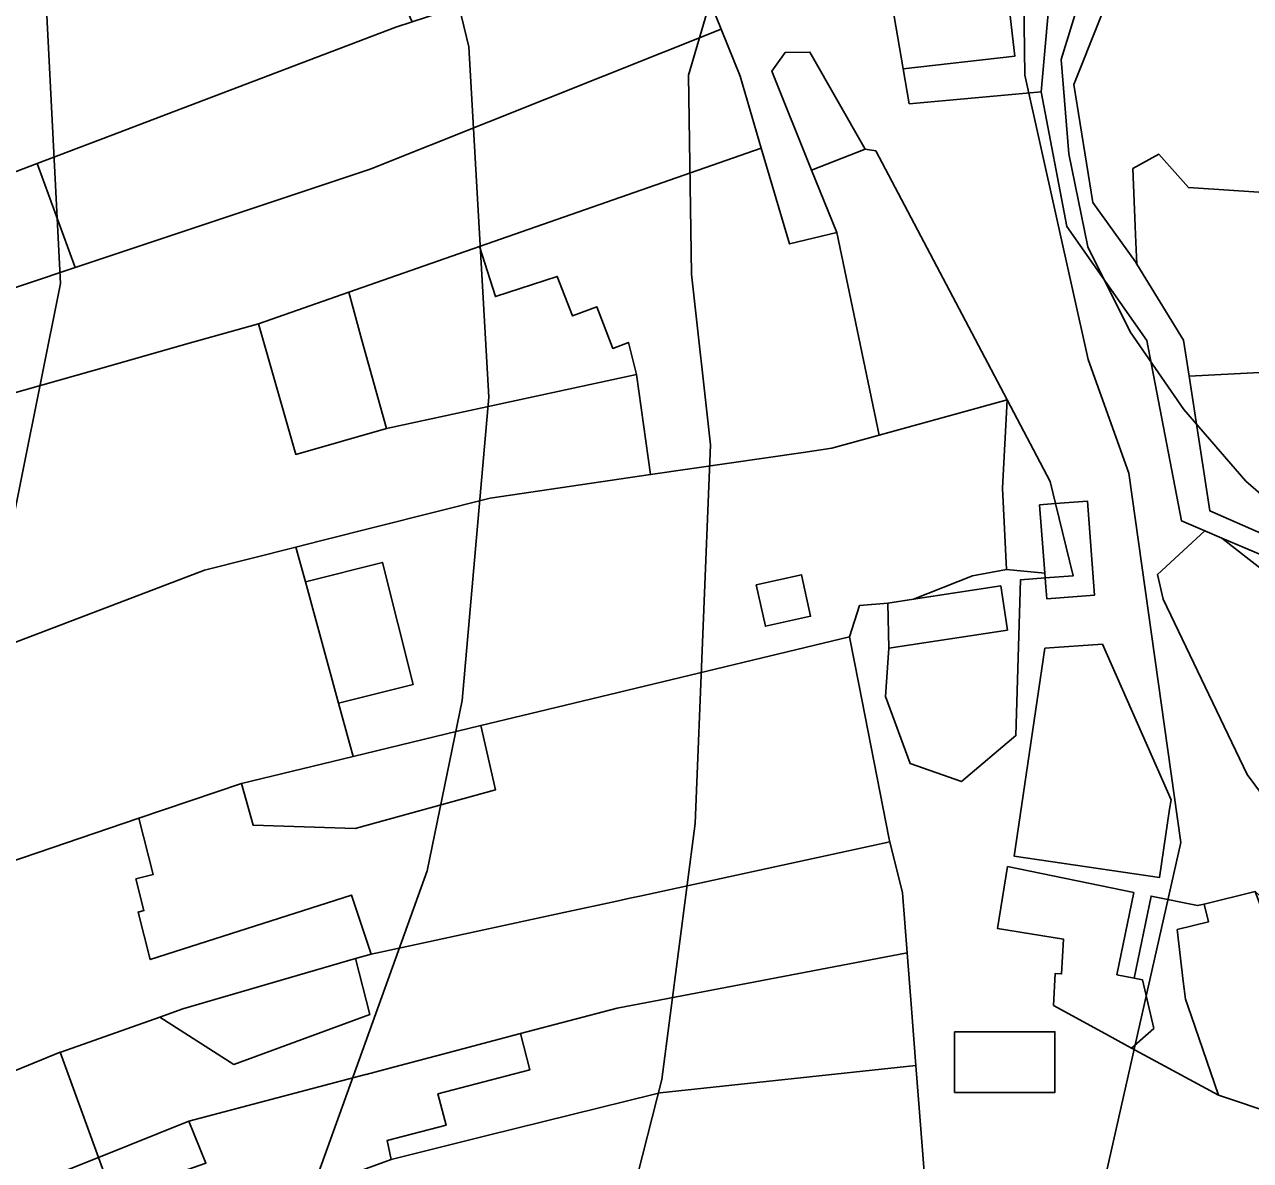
# Model space of a CAD drawing. Extents: x -510989 to -501240, y -1184665 to -1176089.
# Drawn here: x -509660.1 to -509530.7, y -1179205.6 to -1179085.6 of the extents above; entities that cross this region are included whole.
import ezdxf

# ---------------------------------------------------------------- set-up
doc = ezdxf.new("R2010")
doc.units = 0
for name, color, linetype in [('orna_puda', 7, 'Continuous'), ('ostatni_plocha_x_jina_plocha', 7, 'Continuous'), ('ostatni_plocha_x_ostatni_komunikace', 7, 'Continuous'), ('ostatni_plocha_x_zelen', 7, 'Continuous'), ('ovocny_sad', 7, 'Continuous'), ('trasovani_toku', 7, 'Continuous'), ('vodni_plocha_x_vodni_tok_v_koryte_umelem', 7, 'Continuous'), ('vrstevnice_01', 7, 'Continuous'), ('vrstevnice_02', 7, 'Continuous'), ('zahrada', 7, 'Continuous'), ('zastavena_plocha_a_nadvori', 7, 'Continuous')]:
    doc.layers.add(name, color=color, linetype=linetype)

msp = doc.modelspace()

# ---------------------------------------------------------------- linework, layer by layer
at = {"layer": 'orna_puda'}
for points in [[(-509612.09, -1179109.09), (-509610.39, -1179114.37), (-509603.86, -1179112.24), (-509602.27, -1179116.41), (-509599.69, -1179115.43), (-509598.01, -1179119.83), (-509596.35, -1179119.2), (-509595.48, -1179122.59), (-509621.91, -1179128.29), (-509624.49, -1179118.96), (-509625.89, -1179113.91)], [(-509611.92, -1179159.66), (-509610.4, -1179166.45), (-509625.21, -1179170.5), (-509635.98, -1179170.16), (-509637.21, -1179165.75), (-509625.42, -1179162.91)], [(-509643.41, -1179189.57), (-509625.16, -1179184.25), (-509623.67, -1179190.16), (-509638.02, -1179195.42), (-509645.83, -1179190.42)]]:
    msp.add_lwpolyline(points, close=True, dxfattribs=at)
at = {"layer": 'ostatni_plocha_x_jina_plocha'}
for points in [[(-509552.93, -1179136.35), (-509551.25, -1179136.22), (-509549.37, -1179143.84), (-509552.34, -1179144.06), (-509552.38, -1179143.55)], [(-509551.25, -1179136.22), (-509547.88, -1179135.96), (-509547.23, -1179144.47), (-509547.12, -1179145.88), (-509552.17, -1179146.26), (-509552.27, -1179144.99), (-509552.34, -1179144.06), (-509549.37, -1179143.84)], [(-509630.46, -1179144.48), (-509622.32, -1179142.43), (-509619.07, -1179155.3), (-509626.96, -1179157.3)], [(-509536.26, -1179178.66), (-509535.56, -1179178.49), (-509535.1, -1179180.38), (-509538.4, -1179181.18), (-509537.76, -1179186.64), (-509537.53, -1179188.54), (-509536.94, -1179190.26), (-509534.03, -1179198.68), (-509543.21, -1179193.69), (-509540.85, -1179191.62), (-509542.06, -1179186.5), (-509542.94, -1179186.32), (-509541.16, -1179177.65)], [(-509566.91, -1179183.64), (-509566.46, -1179189.53), (-509566, -1179195.54), (-509593.01, -1179198.43), (-509593.58, -1179198.57), (-509611.25, -1179202.93), (-509621.42, -1179205.44), (-509621.83, -1179203.46), (-509615.6, -1179201.85), (-509616.46, -1179198.53), (-509606.75, -1179195.98), (-509607.75, -1179192.17), (-509597.55, -1179189.48)], [(-509561.91, -1179191.98), (-509551.32, -1179191.98), (-509551.32, -1179198.38), (-509561.91, -1179198.38)]]:
    msp.add_lwpolyline(points, close=True, dxfattribs=at)
at = {"layer": 'ostatni_plocha_x_ostatni_komunikace'}
for points in [[(-509527.11, -1179103.52), (-509537.21, -1179102.86), (-509540.35, -1179099.34), (-509543.09, -1179100.86), (-509542.84, -1179106.92), (-509542.8, -1179107.83), (-509542.67, -1179110.93), (-509542.81, -1179110.7), (-509547.32, -1179104.43), (-509549.33, -1179091.97), (-509541.34, -1179071.93)], [(-509565.1, -1179207.19), (-509566, -1179195.54), (-509566.46, -1179189.53), (-509566.91, -1179183.64), (-509567.4, -1179177.32), (-509568.73, -1179171.94), (-509568.8, -1179171.64), (-509572.03, -1179155.28), (-509573.02, -1179150.29), (-509571.93, -1179146.97), (-509568.94, -1179146.72), (-509568.85, -1179151.47), (-509569.21, -1179156.57), (-509566.6, -1179163.65), (-509561.17, -1179165.56), (-509555.43, -1179160.7), (-509554.94, -1179144.26), (-509552.34, -1179144.06), (-509552.27, -1179144.99), (-509552.17, -1179146.26), (-509547.12, -1179145.88), (-509547.23, -1179144.47), (-509547.88, -1179135.96), (-509551.25, -1179136.22), (-509551.83, -1179133.9), (-509556.37, -1179125.28), (-509570.24, -1179098.98), (-509571.36, -1179098.81), (-509577.19, -1179088.56), (-509579.8, -1179088.6), (-509581.22, -1179090.56), (-509577, -1179101.02), (-509574.35, -1179107.6), (-509579.34, -1179108.8), (-509582.32, -1179098.71), (-509584.56, -1179091.11), (-509586.54, -1179086.15), (-509588.13, -1179082.19)], [(-509568.33, -1179084.6), (-509567.33, -1179090.33), (-509566.69, -1179094.01), (-509552.76, -1179092.76), (-509550.06, -1179106.97), (-509541.59, -1179118.99), (-509537.93, -1179138.04), (-509535.47, -1179139.09), (-509540.47, -1179143.71), (-509539.89, -1179146.29), (-509531.02, -1179164.83), (-509521.18, -1179178.03)], [(-509515.64, -1179145.47), (-509534.95, -1179136.99), (-509537.14, -1179122.75), (-509527.62, -1179122.26)], [(-509514.46, -1179154.85), (-509533.68, -1179139.85), (-509516.18, -1179147.26)]]:
    msp.add_lwpolyline(points, dxfattribs=at)
for points in [[(-509551.83, -1179133.9), (-509551.25, -1179136.22), (-509552.93, -1179136.35), (-509552.38, -1179143.55), (-509556.44, -1179143.16), (-509556.86, -1179134.6), (-509556.37, -1179125.28)], [(-509546.28, -1179151.04), (-509552.37, -1179151.48), (-509555.63, -1179173.42), (-509540.28, -1179175.7), (-509539.2, -1179168.47), (-509539.05, -1179167.48)], [(-509556.32, -1179174.53), (-509557.39, -1179181.06), (-509550.4, -1179182.2), (-509550.6, -1179185.87), (-509551.29, -1179185.83), (-509551.47, -1179189.2), (-509546.35, -1179191.98), (-509543.21, -1179193.69), (-509534.03, -1179198.68), (-509527.83, -1179200.74), (-509525.76, -1179201.42), (-509520.35, -1179199.42), (-509519.13, -1179193.66), (-509524.86, -1179182.08), (-509530.17, -1179177.18), (-509535.56, -1179178.49), (-509536.26, -1179178.66), (-509541.16, -1179177.65), (-509542.94, -1179186.32), (-509544.77, -1179185.95), (-509542.99, -1179177.28)], [(-509561.91, -1179191.98), (-509561.91, -1179198.38), (-509551.32, -1179198.38), (-509551.32, -1179191.98)]]:
    msp.add_lwpolyline(points, close=True, dxfattribs=at)
at = {"layer": 'ostatni_plocha_x_zelen'}
msp.add_lwpolyline([(-509567.18, -1179065.28), (-509565.25, -1179065.56), (-509561.89, -1179066.05), (-509550.84, -1179071.01), (-509552.76, -1179092.76), (-509566.69, -1179094.01), (-509567.33, -1179090.33), (-509555.53, -1179088.97), (-509557.61, -1179071.07), (-509562.4, -1179071.62), (-509562.67, -1179069.25), (-509568.22, -1179069.89)], close=True, dxfattribs=at)
at = {"layer": 'ovocny_sad'}
msp.add_lwpolyline([(-509655.12, -1179070.02), (-509651.96, -1179068.66), (-509649.93, -1179074.31), (-509648.54, -1179078.17), (-509643.67, -1179076.41), (-509645.05, -1179072.56), (-509627.89, -1179066.39), (-509619.17, -1179085.35), (-509620.91, -1179085.91), (-509643.4, -1179094.46), (-509651.09, -1179097.39), (-509658.77, -1179100.31), (-509691.37, -1179112.71), (-509753.17, -1179134.9), (-509760.53, -1179121.51), (-509760.83, -1179116.91), (-509761.48, -1179115.91)], close=True, dxfattribs=at)
at = {"layer": 'trasovani_toku'}
for p, q in [((-509550.66, -1179089.35), (-509547.73, -1179079.79)), ((-509549.84, -1179099.31), (-509550.66, -1179089.35)), ((-509547.83, -1179109.11), (-509549.84, -1179099.31)), ((-509543.38, -1179118.07), (-509547.83, -1179109.11)), ((-509537.69, -1179126.28), (-509543.38, -1179118.07)), ((-509531.15, -1179133.85), (-509537.69, -1179126.28)), ((-509523.6, -1179140.41), (-509531.15, -1179133.85))]:
    msp.add_line(p, q, dxfattribs=at)
at = {"layer": 'vodni_plocha_x_vodni_tok_v_koryte_umelem'}
for points in [[(-509516.18, -1179147.26), (-509533.68, -1179139.85), (-509535.47, -1179139.09), (-509537.93, -1179138.04), (-509541.59, -1179118.99), (-509550.06, -1179106.97), (-509552.76, -1179092.76), (-509550.84, -1179071.01)], [(-509541.34, -1179071.93), (-509549.33, -1179091.97), (-509547.32, -1179104.43), (-509542.81, -1179110.7), (-509542.67, -1179110.93), (-509537.72, -1179118.97), (-509537.14, -1179122.75), (-509534.95, -1179136.99), (-509515.64, -1179145.47)]]:
    msp.add_lwpolyline(points, dxfattribs=at)
at = {"layer": 'vrstevnice_01'}
for points in [[(-509616.59, -1179074), (-509613.19, -1179088), (-509611.09, -1179125), (-509613.91, -1179157), (-509617.59, -1179175), (-509630.19, -1179210), (-509643.91, -1179231), (-509659.19, -1179246), (-509678.41, -1179258)], [(-509554.69, -1179075), (-509554.5, -1179091), (-509547.81, -1179121), (-509543.5, -1179133), (-509538, -1179172), (-509548.41, -1179218), (-509550.09, -1179222), (-509559.91, -1179226), (-509563.91, -1179241), (-509574.59, -1179254), (-509577.69, -1179260), (-509578.41, -1179266), (-509576.69, -1179270), (-509571.31, -1179275), (-509558.41, -1179283), (-509545.81, -1179295), (-509539.09, -1179309), (-509537, -1179325), (-509545.59, -1179368), (-509546.41, -1179378), (-509544.41, -1179407), (-509539.81, -1179428)]]:
    msp.add_lwpolyline(points, dxfattribs=at)
at = {"layer": 'vrstevnice_02'}
for points in [[(-509663.41, -1179288), (-509659.59, -1179278), (-509654.81, -1179272), (-509645.09, -1179266), (-509629.41, -1179260), (-509617.59, -1179252), (-509606.59, -1179238), (-509598.41, -1179219), (-509592.81, -1179197), (-509589.31, -1179170), (-509587.69, -1179130), (-509589.69, -1179112), (-509590, -1179091), (-509586.5, -1179079)], [(-509657.81, -1179084), (-509656.31, -1179113), (-509666.59, -1179164)]]:
    msp.add_lwpolyline(points, dxfattribs=at)
at = {"layer": 'zahrada'}
for points in [[(-509577.19, -1179088.56), (-509571.36, -1179098.81), (-509577, -1179101.02), (-509581.22, -1179090.56), (-509579.8, -1179088.6)], [(-509570.24, -1179098.98), (-509556.37, -1179125.28), (-509561.7, -1179126.75), (-509569.86, -1179129), (-509574.35, -1179107.6), (-509577, -1179101.02), (-509571.36, -1179098.81)], [(-509658.77, -1179100.31), (-509654.76, -1179111.29), (-509664.98, -1179114.7), (-509690.29, -1179123.14), (-509747.22, -1179145.74), (-509753.17, -1179134.9), (-509691.37, -1179112.71)], [(-509635.42, -1179117.23), (-509631.48, -1179131.03), (-509621.91, -1179128.29), (-509595.48, -1179122.59), (-509594.01, -1179133.16), (-509610.94, -1179135.63), (-509628.87, -1179140.16), (-509631.46, -1179140.81), (-509641.11, -1179143.25), (-509724.33, -1179174.94), (-509732.9, -1179178.2), (-509736.08, -1179166.02), (-509742.1, -1179155.06), (-509671.67, -1179127.47), (-509661.93, -1179124.72), (-509650.98, -1179121.63), (-509643.23, -1179119.44)], [(-509535.47, -1179139.09), (-509533.68, -1179139.85), (-509514.46, -1179154.85), (-509501.43, -1179165.02), (-509505.69, -1179168.47), (-509512.65, -1179172.94), (-509519.09, -1179177.07), (-509521.18, -1179178.03), (-509531.02, -1179164.83), (-509539.89, -1179146.29), (-509540.47, -1179143.71)], [(-509641.11, -1179143.25), (-509631.46, -1179140.81), (-509630.46, -1179144.48), (-509626.96, -1179157.3), (-509625.42, -1179162.91), (-509637.21, -1179165.75), (-509648.06, -1179169.43), (-509663.45, -1179174.66), (-509687.87, -1179182.95), (-509727.5, -1179198.93), (-509731.61, -1179183.14), (-509722.52, -1179179.62), (-509724.33, -1179174.94)], [(-509552.38, -1179143.55), (-509552.34, -1179144.06), (-509554.94, -1179144.26), (-509555.43, -1179160.7), (-509561.17, -1179165.56), (-509566.6, -1179163.65), (-509569.21, -1179156.57), (-509568.85, -1179151.47), (-509556.33, -1179149.57), (-509557.04, -1179144.9), (-509566.26, -1179146.31), (-509560.03, -1179143.83), (-509556.44, -1179143.16)], [(-509648.06, -1179169.43), (-509646.55, -1179175.38), (-509648.36, -1179175.84), (-509647.51, -1179179.18), (-509648.12, -1179179.34), (-509646.84, -1179184.36), (-509625.59, -1179177.55), (-509623.53, -1179183.77), (-509625.16, -1179184.25), (-509643.41, -1179189.57), (-509645.83, -1179190.42), (-509656.27, -1179194.11), (-509656.36, -1179194.14), (-509722.6, -1179221.29), (-509725.97, -1179204.81), (-509727.5, -1179198.93), (-509687.87, -1179182.95), (-509663.45, -1179174.66)], [(-509616.61, -1179194.51), (-509607.75, -1179192.17), (-509606.75, -1179195.98), (-509616.46, -1179198.53), (-509615.6, -1179201.85), (-509621.83, -1179203.46), (-509621.42, -1179205.44), (-509634.8, -1179210.36), (-509641.4, -1179212.78), (-509643.48, -1179206.71), (-509640.96, -1179205.84), (-509642.78, -1179201.42), (-509624.12, -1179196.5), (-509624.04, -1179196.47), (-509622.21, -1179195.99), (-509617.44, -1179194.73)], [(-509656.36, -1179194.14), (-509652.32, -1179205.23), (-509720.34, -1179232.36), (-509722.6, -1179221.29)], [(-509652.32, -1179205.23), (-509648.61, -1179215.43), (-509717.98, -1179243.86), (-509720.34, -1179232.36)]]:
    msp.add_lwpolyline(points, close=True, dxfattribs=at)
at = {"layer": 'zastavena_plocha_a_nadvori'}
for points in [[(-509568.22, -1179069.89), (-509562.67, -1179069.25), (-509562.4, -1179071.62), (-509557.61, -1179071.07), (-509555.53, -1179088.97), (-509567.33, -1179090.33), (-509568.33, -1179084.6), (-509569.13, -1179077.62), (-509569.73, -1179072.47), (-509568.77, -1179072.36)], [(-509588.13, -1179082.19), (-509586.54, -1179086.15), (-509623.45, -1179100.85), (-509623.72, -1179100.94), (-509647.05, -1179108.72), (-509654.76, -1179111.29), (-509658.77, -1179100.31), (-509651.09, -1179097.39), (-509643.4, -1179094.46), (-509620.91, -1179085.91), (-509619.17, -1179085.35), (-509616.17, -1179084.38), (-509614.17, -1179083.73), (-509591.26, -1179076.31)], [(-509584.56, -1179091.11), (-509582.32, -1179098.71), (-509612.09, -1179109.09), (-509625.89, -1179113.91), (-509635.42, -1179117.23), (-509643.23, -1179119.44), (-509650.98, -1179121.63), (-509661.93, -1179124.72), (-509664.98, -1179114.7), (-509654.76, -1179111.29), (-509647.05, -1179108.72), (-509623.72, -1179100.94), (-509623.45, -1179100.85), (-509586.54, -1179086.15)], [(-509574.35, -1179107.6), (-509569.86, -1179129), (-509574.88, -1179130.38), (-509577.88, -1179130.81), (-509594.01, -1179133.16), (-509595.48, -1179122.59), (-509596.35, -1179119.2), (-509598.01, -1179119.83), (-509599.69, -1179115.43), (-509602.27, -1179116.41), (-509603.86, -1179112.24), (-509610.39, -1179114.37), (-509612.09, -1179109.09), (-509582.32, -1179098.71), (-509579.34, -1179108.8)], [(-509540.35, -1179099.34), (-509537.21, -1179102.86), (-509527.11, -1179103.52), (-509527.26, -1179108.78), (-509527.62, -1179122.26), (-509537.14, -1179122.75), (-509537.72, -1179118.97), (-509542.67, -1179110.93), (-509542.8, -1179107.83), (-509542.84, -1179106.92), (-509543.09, -1179100.86)], [(-509625.89, -1179113.91), (-509624.49, -1179118.96), (-509621.91, -1179128.29), (-509631.48, -1179131.03), (-509635.42, -1179117.23)], [(-509561.7, -1179126.75), (-509556.37, -1179125.28), (-509556.86, -1179134.6), (-509556.44, -1179143.16), (-509560.03, -1179143.83), (-509566.26, -1179146.31), (-509568.94, -1179146.72), (-509571.93, -1179146.97), (-509573.02, -1179150.29), (-509606.78, -1179158.42), (-509611.92, -1179159.66), (-509625.42, -1179162.91), (-509626.96, -1179157.3), (-509619.07, -1179155.3), (-509622.32, -1179142.43), (-509630.46, -1179144.48), (-509631.46, -1179140.81), (-509628.87, -1179140.16), (-509610.94, -1179135.63), (-509594.01, -1179133.16), (-509577.88, -1179130.81), (-509574.88, -1179130.38), (-509569.86, -1179129)], [(-509582.85, -1179144.78), (-509581.89, -1179149.16), (-509577.11, -1179148.11), (-509578.08, -1179143.73)], [(-509582.85, -1179144.78), (-509578.08, -1179143.73), (-509577.11, -1179148.11), (-509581.89, -1179149.16)], [(-509566.26, -1179146.31), (-509557.04, -1179144.9), (-509556.33, -1179149.57), (-509568.85, -1179151.47), (-509568.94, -1179146.72)], [(-509572.03, -1179155.28), (-509568.8, -1179171.64), (-509568.73, -1179171.94), (-509570.69, -1179172.36), (-509595.14, -1179177.65), (-509596.2, -1179177.88), (-509597.59, -1179178.18), (-509603.17, -1179179.38), (-509618.77, -1179182.75), (-509623.53, -1179183.77), (-509625.59, -1179177.55), (-509646.84, -1179184.36), (-509648.12, -1179179.34), (-509647.51, -1179179.18), (-509648.36, -1179175.84), (-509646.55, -1179175.38), (-509648.06, -1179169.43), (-509637.21, -1179165.75), (-509635.98, -1179170.16), (-509625.21, -1179170.5), (-509610.4, -1179166.45), (-509611.92, -1179159.66), (-509606.78, -1179158.42), (-509573.02, -1179150.29)], [(-509546.28, -1179151.04), (-509539.05, -1179167.48), (-509539.2, -1179168.47), (-509540.28, -1179175.7), (-509555.63, -1179173.42), (-509552.37, -1179151.48)], [(-509570.69, -1179172.36), (-509568.73, -1179171.94), (-509567.4, -1179177.32), (-509566.91, -1179183.64), (-509597.55, -1179189.48), (-509607.75, -1179192.17), (-509616.61, -1179194.51), (-509617.44, -1179194.73), (-509622.21, -1179195.99), (-509624.04, -1179196.47), (-509624.12, -1179196.5), (-509642.78, -1179201.42), (-509652.32, -1179205.23), (-509656.36, -1179194.14), (-509656.27, -1179194.11), (-509645.83, -1179190.42), (-509638.02, -1179195.42), (-509623.67, -1179190.16), (-509625.16, -1179184.25), (-509623.53, -1179183.77), (-509618.77, -1179182.75), (-509603.17, -1179179.38), (-509597.59, -1179178.18), (-509596.2, -1179177.88), (-509595.14, -1179177.65)], [(-509556.32, -1179174.53), (-509542.99, -1179177.28), (-509544.77, -1179185.95), (-509542.94, -1179186.32), (-509542.06, -1179186.5), (-509540.85, -1179191.62), (-509543.21, -1179193.69), (-509546.35, -1179191.98), (-509551.47, -1179189.2), (-509551.29, -1179185.83), (-509550.6, -1179185.87), (-509550.4, -1179182.2), (-509557.39, -1179181.06)], [(-509535.56, -1179178.49), (-509530.17, -1179177.18), (-509523.27, -1179195.61), (-509528.95, -1179197.74), (-509527.83, -1179200.74), (-509534.03, -1179198.68), (-509536.94, -1179190.26), (-509537.53, -1179188.54), (-509537.76, -1179186.64), (-509538.4, -1179181.18), (-509535.1, -1179180.38)], [(-509593.01, -1179198.43), (-509566, -1179195.54), (-509565.1, -1179207.19), (-509573.11, -1179209.33), (-509614.87, -1179220.49), (-509614.99, -1179220.52), (-509617.32, -1179221.14), (-509630.92, -1179224.77), (-509634.8, -1179210.36), (-509621.42, -1179205.44), (-509611.25, -1179202.93), (-509593.58, -1179198.57)], [(-509642.78, -1179201.42), (-509640.96, -1179205.84), (-509643.48, -1179206.71), (-509641.4, -1179212.78), (-509648.61, -1179215.43), (-509652.32, -1179205.23)]]:
    msp.add_lwpolyline(points, close=True, dxfattribs=at)

doc.saveas('drawing.dxf')
